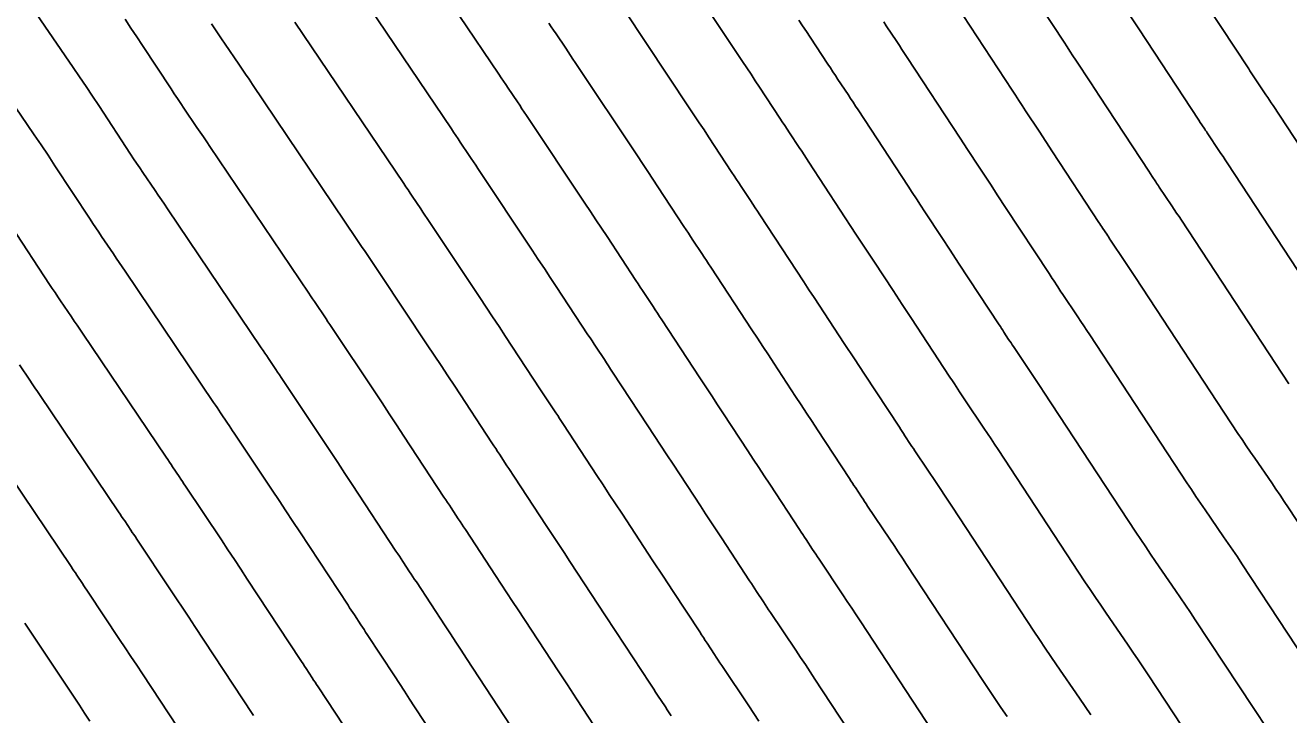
# Model space of a CAD drawing. Extents: x 954385 to 988206, y 1868364 to 1924553.
# Drawn here: x 956111.5 to 956165.7, y 1922738.9 to 1922768.5 of the extents above; entities that cross this region are included whole.
import ezdxf

# ---------------------------------------------------------------- set-up
doc = ezdxf.new("R2010")
doc.units = 0
doc.layers.add('6', color=7, linetype='Continuous')
doc.layers.add('7', color=7, linetype='Continuous')

msp = doc.modelspace()

# ---------------------------------------------------------------- linework, layer by layer
at = {"layer": '6'}
for points in [[(956150.383, 1922738.194), (956147.324, 1922742.85), (956147.133, 1922743.14), (956146.941, 1922743.431), (956146.748, 1922743.721), (956146.555, 1922744.01), (956145.535, 1922745.534), (956145.464, 1922745.64), (956145.394, 1922745.746), (956145.324, 1922745.852), (956145.254, 1922745.958), (956144.976, 1922746.383), (956144.906, 1922746.489), (956144.836, 1922746.595), (956144.767, 1922746.701), (956144.697, 1922746.808), (956143.419, 1922748.755), (956143.183, 1922749.115), (956142.947, 1922749.475), (956142.71, 1922749.834), (956142.474, 1922750.194), (956141.43, 1922751.785), (956141.178, 1922752.17), (956140.925, 1922752.555), (956140.672, 1922752.94), (956140.42, 1922753.325), (956138.781, 1922755.827), (956138.689, 1922755.967), (956138.596, 1922756.107), (956138.504, 1922756.247), (956138.412, 1922756.387), (956138.042, 1922756.948), (956137.95, 1922757.088), (956137.857, 1922757.228), (956137.765, 1922757.368), (956137.673, 1922757.508), (956136.434, 1922759.395), (956136.196, 1922759.756), (956135.958, 1922760.116), (956135.72, 1922760.477), (956135.48, 1922760.837), (956132.978, 1922764.595), (956132.879, 1922764.744), (956132.78, 1922764.892), (956132.681, 1922765.041), (956132.582, 1922765.189), (956132.186, 1922765.782), (956132.086, 1922765.93), (956131.987, 1922766.078), (956131.887, 1922766.226), (956131.788, 1922766.374), (956126.678, 1922773.958)], [(956110.548, 1922770.999), (956113.509, 1922766.664), (956113.786, 1922766.256), (956114.062, 1922765.846), (956114.336, 1922765.436), (956114.607, 1922765.024), (956115.973, 1922762.943), (956116.103, 1922762.745), (956116.234, 1922762.549), (956116.365, 1922762.353), (956116.498, 1922762.157), (956117.029, 1922761.375), (956117.162, 1922761.18), (956117.295, 1922760.984), (956117.427, 1922760.788), (956117.559, 1922760.592), (956121.583, 1922754.621), (956121.661, 1922754.504), (956121.739, 1922754.388), (956121.818, 1922754.271), (956121.896, 1922754.154), (956122.208, 1922753.687), (956122.286, 1922753.57), (956122.364, 1922753.454), (956122.442, 1922753.337), (956122.52, 1922753.22), (956124.242, 1922750.634), (956124.554, 1922750.163), (956124.866, 1922749.693), (956125.177, 1922749.221), (956125.487, 1922748.75), (956127.37, 1922745.883), (956127.443, 1922745.772), (956127.516, 1922745.662), (956127.588, 1922745.551), (956127.661, 1922745.441), (956127.953, 1922744.999), (956128.026, 1922744.889), (956128.099, 1922744.778), (956128.171, 1922744.667), (956128.244, 1922744.557), (956129.476, 1922742.677), (956129.705, 1922742.327), (956129.935, 1922741.976), (956130.165, 1922741.626), (956130.394, 1922741.276), (956132.302, 1922738.369)], [(956148.311, 1922768.624), (956148.423, 1922768.454), (956148.871, 1922767.776), (956148.983, 1922767.606), (956149.094, 1922767.437), (956149.206, 1922767.267), (956149.318, 1922767.097), (956151.59, 1922763.629), (956151.752, 1922763.381), (956151.915, 1922763.133), (956152.078, 1922762.885), (956152.241, 1922762.637), (956152.892, 1922761.645), (956153.217, 1922761.149), (956153.543, 1922760.652), (956155.412, 1922757.805), (956155.458, 1922757.734), (956155.505, 1922757.664), (956155.551, 1922757.593), (956155.597, 1922757.522), (956155.783, 1922757.24), (956155.829, 1922757.169), (956155.876, 1922757.099), (956155.922, 1922757.028), (956155.969, 1922756.958), (956156.648, 1922755.944), (956156.777, 1922755.751), (956156.905, 1922755.558), (956157.033, 1922755.365), (956157.16, 1922755.172), (956161.333, 1922748.819), (956161.526, 1922748.527), (956161.721, 1922748.236), (956161.917, 1922747.946), (956162.115, 1922747.658), (956162.909, 1922746.504), (956163.106, 1922746.216), (956163.302, 1922745.926), (956163.497, 1922745.635), (956163.69, 1922745.343), (956167.609, 1922739.386)], [(956111.434, 1922742.782), (956111.492, 1922742.697), (956111.549, 1922742.612), (956111.606, 1922742.527), (956111.834, 1922742.186), (956111.891, 1922742.1), (956111.948, 1922742.015), (956112.005, 1922741.93), (956112.062, 1922741.845), (956113.318, 1922739.956), (956113.547, 1922739.613), (956113.774, 1922739.269), (956114.001, 1922738.925), (956114.228, 1922738.581)]]:
    msp.add_lwpolyline(points, dxfattribs=at)
at = {"layer": '7'}
for points in [[(956148.193, 1922736.069), (956145.357, 1922740.385), (956145.153, 1922740.696), (956144.948, 1922741.005), (956144.743, 1922741.314), (956144.536, 1922741.623), (956143.448, 1922743.25), (956143.372, 1922743.362), (956143.298, 1922743.475), (956143.223, 1922743.588), (956143.148, 1922743.701), (956142.851, 1922744.155), (956142.777, 1922744.268), (956142.703, 1922744.381), (956142.629, 1922744.495), (956142.554, 1922744.608), (956141.345, 1922746.45), (956141.119, 1922746.795), (956140.892, 1922747.14), (956140.666, 1922747.485), (956140.44, 1922747.829), (956139.268, 1922749.614), (956138.998, 1922750.027), (956138.727, 1922750.439), (956138.456, 1922750.851), (956138.186, 1922751.264), (956136.673, 1922753.573), (956136.585, 1922753.707), (956136.497, 1922753.841), (956136.409, 1922753.976), (956136.32, 1922754.11), (956135.966, 1922754.646), (956135.877, 1922754.78), (956135.789, 1922754.915), (956135.701, 1922755.049), (956135.612, 1922755.183), (956134.253, 1922757.253), (956133.997, 1922757.642), (956133.74, 1922758.032), (956133.482, 1922758.42), (956133.224, 1922758.809), (956130.887, 1922762.32), (956130.792, 1922762.462), (956130.697, 1922762.605), (956130.602, 1922762.747), (956130.507, 1922762.889), (956130.128, 1922763.456), (956130.033, 1922763.598), (956129.937, 1922763.74), (956129.842, 1922763.882), (956129.747, 1922764.023), (956124.854, 1922771.285)], [(956139.253, 1922771.421), (956142.249, 1922766.92), (956142.432, 1922766.645), (956142.614, 1922766.371), (956142.795, 1922766.096), (956142.976, 1922765.82), (956143.854, 1922764.483), (956143.958, 1922764.325), (956144.062, 1922764.167), (956144.166, 1922764.01), (956144.27, 1922763.852), (956144.687, 1922763.221), (956144.791, 1922763.063), (956144.895, 1922762.905), (956144.999, 1922762.747), (956145.103, 1922762.589), (956147.122, 1922759.507), (956147.32, 1922759.204), (956147.519, 1922758.902), (956147.718, 1922758.599), (956147.916, 1922758.296), (956148.712, 1922757.085), (956149.109, 1922756.479), (956149.507, 1922755.873), (956151.126, 1922753.406), (956151.182, 1922753.321), (956151.237, 1922753.236), (956151.293, 1922753.151), (956151.349, 1922753.067), (956151.571, 1922752.727), (956151.627, 1922752.642), (956151.683, 1922752.557), (956151.739, 1922752.473), (956151.795, 1922752.389), (956152.611, 1922751.17), (956152.765, 1922750.939), (956152.919, 1922750.707), (956153.073, 1922750.475), (956153.226, 1922750.243), (956156.953, 1922744.569), (956157.177, 1922744.23), (956157.403, 1922743.892), (956157.631, 1922743.555), (956157.861, 1922743.22), (956158.783, 1922741.88), (956159.013, 1922741.545), (956159.241, 1922741.208), (956159.467, 1922740.87), (956159.691, 1922740.531), (956163.248, 1922735.125)], [(956153.532, 1922771.605), (956156.058, 1922767.751), (956156.184, 1922767.557), (956156.311, 1922767.364), (956156.438, 1922767.171), (956156.565, 1922766.978), (956157.199, 1922766.011), (956157.579, 1922765.432), (956159.698, 1922762.204), (956159.772, 1922762.091), (956159.846, 1922761.978), (956159.994, 1922761.753), (956160.031, 1922761.696), (956160.068, 1922761.64), (956160.106, 1922761.584), (956160.143, 1922761.527), (956160.685, 1922760.717), (956160.788, 1922760.564), (956160.89, 1922760.41), (956160.992, 1922760.255), (956161.094, 1922760.101), (956165.713, 1922753.07)], [(956170.093, 1922757.32), (956165.028, 1922765.03), (956164.952, 1922765.145), (956164.876, 1922765.261), (956164.799, 1922765.376), (956164.722, 1922765.491), (956164.317, 1922766.097), (956164.289, 1922766.139), (956164.261, 1922766.181), (956164.233, 1922766.223), (956164.205, 1922766.265), (956164.095, 1922766.434), (956164.039, 1922766.519), (956163.984, 1922766.603), (956161.616, 1922770.211)], [(956157.21, 1922738.849), (956156.966, 1922739.209), (956156.72, 1922739.568), (956155.734, 1922741.001), (956155.488, 1922741.36), (956155.245, 1922741.72), (956155.003, 1922742.081), (956154.763, 1922742.444), (956151.259, 1922747.779), (956151.093, 1922748.03), (956150.926, 1922748.282), (956150.76, 1922748.533), (956150.592, 1922748.784), (956149.708, 1922750.104), (956149.647, 1922750.195), (956149.587, 1922750.287), (956149.526, 1922750.379), (956149.466, 1922750.471), (956149.224, 1922750.839), (956149.164, 1922750.931), (956149.104, 1922751.023), (956149.043, 1922751.115), (956148.983, 1922751.207), (956147.488, 1922753.484), (956147.055, 1922754.144), (956146.621, 1922754.805), (956145.754, 1922756.125), (956145.538, 1922756.456), (956145.321, 1922756.786), (956145.104, 1922757.116), (956144.888, 1922757.447), (956142.995, 1922760.335), (956142.896, 1922760.487), (956142.796, 1922760.639), (956142.696, 1922760.791), (956142.595, 1922760.943), (956142.194, 1922761.55), (956142.094, 1922761.702), (956141.994, 1922761.854), (956141.894, 1922762.006), (956141.794, 1922762.158), (956140.796, 1922763.678), (956140.596, 1922763.982), (956140.395, 1922764.286), (956140.194, 1922764.589), (956139.993, 1922764.892), (956137.162, 1922769.146)], [(956169.79, 1922741.517), (956165.69, 1922747.749), (956165.512, 1922748.017), (956165.333, 1922748.285), (956165.153, 1922748.551), (956164.971, 1922748.817), (956164.241, 1922749.877), (956164.06, 1922750.142), (956163.88, 1922750.409), (956163.701, 1922750.676), (956163.523, 1922750.944), (956159.127, 1922757.636), (956159.012, 1922757.81), (956158.898, 1922757.984), (956158.782, 1922758.157), (956158.667, 1922758.331), (956158.056, 1922759.243), (956158.014, 1922759.306), (956157.972, 1922759.369), (956157.93, 1922759.433), (956157.888, 1922759.496), (956157.722, 1922759.75), (956157.68, 1922759.814), (956157.638, 1922759.878), (956157.597, 1922759.941), (956157.555, 1922760.005), (956155.561, 1922763.042), (956155.272, 1922763.483), (956154.982, 1922763.925), (956154.403, 1922764.807), (956154.258, 1922765.028), (956154.113, 1922765.248), (956153.968, 1922765.469), (956153.824, 1922765.69), (956151.425, 1922769.351)], [(956158.727, 1922769.148), (956159.271, 1922768.319), (956159.598, 1922767.821), (956161.841, 1922764.404), (956161.906, 1922764.305), (956161.97, 1922764.206), (956162.1, 1922764.009), (956162.132, 1922763.96), (956162.165, 1922763.91), (956162.197, 1922763.861), (956162.23, 1922763.812), (956162.704, 1922763.104), (956162.794, 1922762.97), (956162.883, 1922762.835), (956162.972, 1922762.7), (956163.061, 1922762.565), (956167.903, 1922755.195)], [(956115.736, 1922768.735), (956115.989, 1922768.359), (956116.241, 1922767.981), (956116.491, 1922767.602), (956117.711, 1922765.743), (956117.848, 1922765.535), (956117.986, 1922765.328), (956118.125, 1922765.121), (956118.264, 1922764.914), (956118.824, 1922764.091), (956118.964, 1922763.884), (956119.104, 1922763.678), (956119.244, 1922763.472), (956119.383, 1922763.265), (956123.624, 1922756.971), (956123.706, 1922756.849), (956123.789, 1922756.726), (956123.871, 1922756.603), (956123.954, 1922756.48), (956124.283, 1922755.988), (956124.365, 1922755.865), (956124.447, 1922755.741), (956124.53, 1922755.618), (956124.612, 1922755.495), (956126.455, 1922752.725), (956126.77, 1922752.252), (956127.084, 1922751.777), (956127.398, 1922751.303), (956127.71, 1922750.827), (956129.431, 1922748.208), (956129.507, 1922748.091), (956129.584, 1922747.975), (956129.661, 1922747.858), (956129.737, 1922747.742), (956130.045, 1922747.277), (956130.121, 1922747.16), (956130.198, 1922747.044), (956130.275, 1922746.927), (956130.351, 1922746.811), (956131.649, 1922744.83), (956131.891, 1922744.461), (956132.133, 1922744.092), (956132.375, 1922743.723), (956132.617, 1922743.354), (956134.337, 1922740.734), (956134.73, 1922740.135), (956135.123, 1922739.537), (956136.125, 1922738.009)], [(956119.449, 1922768.543), (956119.593, 1922768.324), (956119.738, 1922768.106), (956119.884, 1922767.889), (956120.031, 1922767.672), (956120.62, 1922766.806), (956120.767, 1922766.589), (956120.914, 1922766.373), (956121.06, 1922766.156), (956121.207, 1922765.939), (956125.665, 1922759.322), (956125.752, 1922759.193), (956125.838, 1922759.064), (956125.925, 1922758.935), (956126.012, 1922758.805), (956126.358, 1922758.288), (956126.444, 1922758.159), (956126.531, 1922758.029), (956126.617, 1922757.9), (956126.703, 1922757.77), (956128.712, 1922754.753), (956129.008, 1922754.308), (956129.303, 1922753.862), (956129.597, 1922753.416), (956129.891, 1922752.969), (956131.491, 1922750.533), (956131.572, 1922750.41), (956131.652, 1922750.288), (956131.733, 1922750.166), (956131.814, 1922750.043), (956132.136, 1922749.554), (956132.217, 1922749.432), (956132.298, 1922749.31), (956132.378, 1922749.187), (956132.459, 1922749.065), (956133.823, 1922746.983), (956134.077, 1922746.595), (956134.331, 1922746.208), (956134.585, 1922745.82), (956134.84, 1922745.432), (956136.371, 1922743.099), (956136.784, 1922742.47), (956137.197, 1922741.841), (956138.268, 1922740.209), (956138.352, 1922740.082), (956138.436, 1922739.954), (956138.519, 1922739.826), (956138.603, 1922739.699), (956138.937, 1922739.189), (956139.021, 1922739.061), (956139.105, 1922738.934), (956139.189, 1922738.807)], [(956123.03, 1922768.612), (956127.706, 1922761.673), (956127.797, 1922761.537), (956127.888, 1922761.402), (956127.979, 1922761.266), (956128.07, 1922761.131), (956128.433, 1922760.588), (956128.523, 1922760.453), (956128.614, 1922760.317), (956128.705, 1922760.181), (956128.795, 1922760.045), (956130.968, 1922756.781), (956131.245, 1922756.364), (956131.521, 1922755.947), (956131.797, 1922755.529), (956132.072, 1922755.111), (956133.552, 1922752.858), (956133.636, 1922752.73), (956133.721, 1922752.601), (956133.805, 1922752.473), (956133.89, 1922752.345), (956134.228, 1922751.832), (956134.313, 1922751.704), (956134.397, 1922751.576), (956134.482, 1922751.447), (956134.566, 1922751.319), (956135.996, 1922749.136), (956136.262, 1922748.73), (956136.529, 1922748.323), (956136.796, 1922747.917), (956137.062, 1922747.511), (956138.405, 1922745.464), (956138.838, 1922744.805), (956139.271, 1922744.146), (956140.411, 1922742.409), (956140.49, 1922742.288), (956140.569, 1922742.168), (956140.648, 1922742.047), (956140.727, 1922741.927), (956141.043, 1922741.445), (956141.122, 1922741.325), (956141.201, 1922741.205), (956141.281, 1922741.085), (956141.361, 1922740.965), (956142.518, 1922739.236), (956142.737, 1922738.908), (956142.955, 1922738.58)], [(956153.607, 1922738.782), (956153.345, 1922739.164), (956153.086, 1922739.548), (956152.828, 1922739.933), (956152.573, 1922740.319), (956149.291, 1922745.314), (956149.113, 1922745.585), (956148.934, 1922745.856), (956148.754, 1922746.127), (956148.574, 1922746.397), (956147.622, 1922747.819), (956147.556, 1922747.918), (956147.49, 1922748.016), (956147.425, 1922748.115), (956147.36, 1922748.214), (956147.1, 1922748.611), (956147.035, 1922748.71), (956146.97, 1922748.809), (956146.905, 1922748.908), (956146.84, 1922749.007), (956145.47, 1922751.094), (956145.235, 1922751.452), (956145.001, 1922751.809), (956144.766, 1922752.167), (956144.531, 1922752.525), (956143.592, 1922753.955), (956143.358, 1922754.313), (956143.123, 1922754.67), (956142.888, 1922755.028), (956142.654, 1922755.386), (956140.888, 1922758.081), (956140.792, 1922758.227), (956140.696, 1922758.373), (956140.6, 1922758.519), (956140.504, 1922758.665), (956140.118, 1922759.249), (956140.022, 1922759.395), (956139.926, 1922759.541), (956139.829, 1922759.687), (956139.733, 1922759.833), (956138.615, 1922761.537), (956138.396, 1922761.869), (956138.177, 1922762.201), (956137.957, 1922762.533), (956137.737, 1922762.864), (956135.07, 1922766.871), (956134.967, 1922767.025), (956134.864, 1922767.18), (956134.76, 1922767.335), (956134.657, 1922767.489), (956134.244, 1922768.107), (956134.14, 1922768.262), (956134.036, 1922768.416), (956133.933, 1922768.571)], [(956165.429, 1922737.256), (956161.691, 1922742.937), (956161.482, 1922743.252), (956161.272, 1922743.567), (956161.059, 1922743.88), (956160.846, 1922744.192), (956159.988, 1922745.439), (956159.774, 1922745.751), (956159.562, 1922746.064), (956159.352, 1922746.379), (956159.143, 1922746.694), (956155.193, 1922752.708), (956155.053, 1922752.92), (956154.912, 1922753.133), (956154.771, 1922753.345), (956154.629, 1922753.557), (956153.882, 1922754.673), (956153.831, 1922754.751), (956153.779, 1922754.828), (956153.728, 1922754.906), (956153.677, 1922754.983), (956153.473, 1922755.295), (956153.422, 1922755.372), (956153.371, 1922755.45), (956153.32, 1922755.528), (956153.269, 1922755.606), (956151.525, 1922758.263), (956151.163, 1922758.814), (956150.802, 1922759.365), (956150.078, 1922760.466), (956149.898, 1922760.742), (956149.717, 1922761.017), (956149.536, 1922761.293), (956149.356, 1922761.568), (956147.21, 1922764.843), (956147.103, 1922765.007), (956146.995, 1922765.171), (956146.887, 1922765.335), (956146.779, 1922765.498), (956146.347, 1922766.153), (956146.239, 1922766.317), (956146.131, 1922766.481), (956146.023, 1922766.645), (956145.915, 1922766.808), (956145.157, 1922767.962), (956144.995, 1922768.209), (956144.832, 1922768.455), (956144.669, 1922768.702)], [(956108.848, 1922768.154), (956111.537, 1922764.218), (956111.837, 1922763.777), (956112.134, 1922763.334), (956112.43, 1922762.89), (956112.724, 1922762.445), (956114.235, 1922760.143), (956114.358, 1922759.956), (956114.482, 1922759.77), (956114.606, 1922759.584), (956114.731, 1922759.399), (956115.234, 1922758.66), (956115.36, 1922758.475), (956115.485, 1922758.29), (956115.61, 1922758.105), (956115.735, 1922757.919), (956119.541, 1922752.27), (956119.616, 1922752.16), (956119.69, 1922752.049), (956119.764, 1922751.939), (956119.838, 1922751.829), (956120.133, 1922751.387), (956120.207, 1922751.276), (956120.281, 1922751.166), (956120.355, 1922751.055), (956120.428, 1922750.945), (956122.057, 1922748.498), (956122.353, 1922748.053), (956122.647, 1922747.608), (956122.942, 1922747.162), (956123.235, 1922746.716), (956125.31, 1922743.558), (956125.378, 1922743.453), (956125.447, 1922743.348), (956125.516, 1922743.244), (956125.585, 1922743.139), (956125.861, 1922742.721), (956125.93, 1922742.617), (956125.999, 1922742.512), (956126.068, 1922742.407), (956126.136, 1922742.303), (956127.302, 1922740.524), (956127.52, 1922740.192), (956127.737, 1922739.861), (956127.954, 1922739.529), (956128.172, 1922739.198), (956130.268, 1922736.004)], [(956125.129, 1922738.37), (956124.029, 1922740.049), (956123.964, 1922740.148), (956123.899, 1922740.246), (956123.834, 1922740.345), (956123.769, 1922740.444), (956123.509, 1922740.838), (956123.444, 1922740.937), (956123.379, 1922741.035), (956123.314, 1922741.134), (956123.249, 1922741.233), (956120.983, 1922744.682), (956120.707, 1922745.103), (956120.429, 1922745.523), (956120.151, 1922745.943), (956119.872, 1922746.363), (956118.337, 1922748.67), (956118.267, 1922748.774), (956118.198, 1922748.878), (956118.128, 1922748.982), (956118.058, 1922749.087), (956117.78, 1922749.503), (956117.71, 1922749.607), (956117.64, 1922749.711), (956117.57, 1922749.815), (956117.5, 1922749.919), (956113.911, 1922755.246), (956113.793, 1922755.421), (956113.675, 1922755.595), (956113.557, 1922755.77), (956113.439, 1922755.944), (956112.965, 1922756.642), (956112.847, 1922756.816), (956112.729, 1922756.991), (956112.613, 1922757.167), (956112.497, 1922757.343), (956110.84, 1922759.866)], [(956111.198, 1922753.884), (956111.644, 1922753.229), (956111.755, 1922753.065), (956111.866, 1922752.901), (956111.977, 1922752.737), (956112.088, 1922752.573), (956115.459, 1922747.568), (956115.525, 1922747.471), (956115.591, 1922747.373), (956115.656, 1922747.275), (956115.722, 1922747.178), (956115.984, 1922746.786), (956116.049, 1922746.688), (956116.114, 1922746.591), (956116.18, 1922746.493), (956116.245, 1922746.395), (956117.688, 1922744.227), (956117.95, 1922743.833), (956118.211, 1922743.439), (956118.471, 1922743.044), (956118.732, 1922742.649), (956121.189, 1922738.907), (956121.25, 1922738.815)], [(956119.128, 1922736.582), (956116.48, 1922740.615), (956116.236, 1922740.985), (956115.992, 1922741.354), (956115.748, 1922741.723), (956115.503, 1922742.092), (956114.153, 1922744.12), (956114.092, 1922744.211), (956114.031, 1922744.303), (956113.97, 1922744.394), (956113.909, 1922744.486), (956113.664, 1922744.852), (956113.603, 1922744.944), (956113.541, 1922745.035), (956113.48, 1922745.126), (956113.418, 1922745.218), (956110.264, 1922749.9)]]:
    msp.add_lwpolyline(points, dxfattribs=at)

doc.saveas('drawing.dxf')
